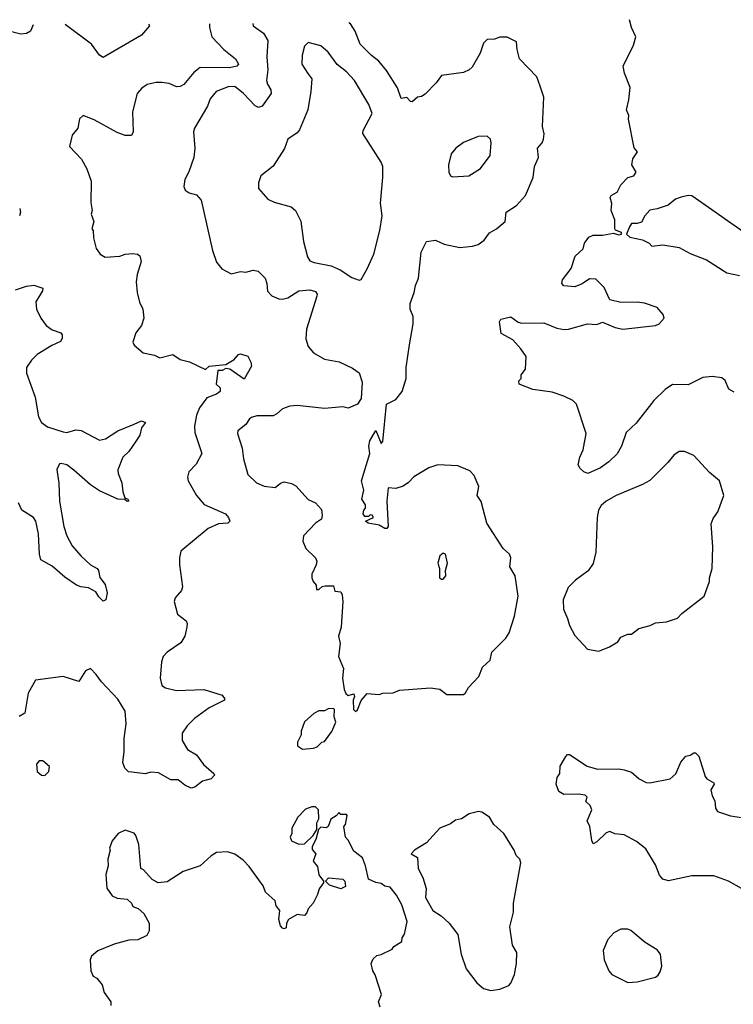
# Model space of a CAD drawing. Extents: x 2056909 to 2160450, y 827444 to 1016825.
# Tile 397 of 501: x 2078778 to 2082681, y 1010951 to 1016339. Entities that reach past the tile are written whole.
import ezdxf

# ---------------------------------------------------------------- set-up
doc = ezdxf.new("R2010")
doc.units = 0

msp = doc.modelspace()

# ---------------------------------------------------------------- linework, layer by layer
at = {"layer": '0CON10XD'}
for points in [[(2079816.8, 1016316.5), (2079815.7, 1016295), (2079828.1, 1016245), (2079894.8, 1016174.8), (2079957.8, 1016125), (2079974.2, 1016095), (2079965.4, 1016084.6), (2079925, 1016076), (2079765, 1016076.4), (2079730.2, 1016049.8), (2079676.1, 1015983.9), (2079655, 1015973.3), (2079635, 1015971.4), (2079595, 1015988.9), (2079555, 1015995.5), (2079525, 1015995.5), (2079475, 1015983.5), (2079446.1, 1015963.9), (2079420.6, 1015935), (2079394.3, 1015835), (2079398.6, 1015725), (2079388.8, 1015705), (2079355, 1015704.5), (2079311.5, 1015721.5), (2079185, 1015790.8), (2079125, 1015814), (2079104.4, 1015795.6), (2079095.5, 1015744.5), (2079065, 1015707.5), (2079050, 1015645), (2079116.7, 1015575), (2079145, 1015522.5), (2079168, 1015455), (2079167.7, 1015337.7), (2079173.8, 1015295), (2079168.8, 1015275), (2079183.3, 1015235), (2079172.5, 1015195), (2079180, 1015185), (2079181.2, 1015145), (2079196.1, 1015086.1), (2079218.8, 1015055), (2079245, 1015040), (2079325, 1015044.4), (2079355, 1015056.5), (2079395, 1015060), (2079422.5, 1015055), (2079435, 1015046.2), (2079442.9, 1015015), (2079420.5, 1014945), (2079415.5, 1014904.5), (2079420, 1014845), (2079432.7, 1014792.7), (2079452, 1014755), (2079456.2, 1014705), (2079443.8, 1014665), (2079413.8, 1014625), (2079396.7, 1014575), (2079405, 1014557.5), (2079452.5, 1014515), (2079515, 1014503.8), (2079545, 1014488.8), (2079615, 1014506.2), (2079655, 1014478.8), (2079706.4, 1014466.4), (2079795, 1014423.8), (2079815, 1014442.5), (2079905, 1014452.5), (2079950.6, 1014479.4), (2079975, 1014506.7), (2079985, 1014510), (2080025, 1014496.7), (2080042.5, 1014465), (2080045, 1014442.5), (2080005, 1014372.5), (2079927, 1014427), (2079905, 1014430), (2079885, 1014420), (2079861.7, 1014418.3), (2079852.5, 1014345), (2079874.4, 1014324.4), (2079874.4, 1014305), (2079855, 1014290), (2079800.8, 1014269.2), (2079761.4, 1014215), (2079744.3, 1014175), (2079734.3, 1014115), (2079735, 1014080), (2079774.2, 1013965), (2079743.1, 1013906.9), (2079704, 1013865), (2079696, 1013835), (2079700, 1013815), (2079744.6, 1013734.6), (2079786.4, 1013686.4), (2079902.9, 1013635), (2079920.8, 1013615), (2079928, 1013595), (2079916.9, 1013583.1), (2079865, 1013580.5), (2079809.4, 1013555), (2079659.7, 1013430.3), (2079651.4, 1013395), (2079651.9, 1013355), (2079668.6, 1013235), (2079662.5, 1013215), (2079628.8, 1013175), (2079623.3, 1013155), (2079642, 1013085), (2079688.7, 1013048.7), (2079694.3, 1013035), (2079692.2, 1013015), (2079681.1, 1012965), (2079660.2, 1012929.8), (2079585, 1012877.1), (2079563.1, 1012855), (2079553.3, 1012825), (2079545.8, 1012735.8), (2079555.8, 1012695.8), (2079575, 1012682.9), (2079635, 1012668.6), (2079785, 1012673.8), (2079885, 1012642.5), (2079897.5, 1012625), (2079897.5, 1012615), (2079815, 1012572.5), (2079734.1, 1012515.9), (2079694.4, 1012475), (2079667.1, 1012435), (2079666.9, 1012395), (2079695, 1012346.2), (2079745, 1012315.8), (2079782.6, 1012262.6), (2079840, 1012215), (2079844, 1012205), (2079825, 1012184.2), (2079777, 1012173), (2079735, 1012140), (2079715, 1012133.3), (2079680.6, 1012150.6), (2079645, 1012180), (2079605, 1012180), (2079537.3, 1012217.3), (2079495, 1012222), (2079465, 1012212.5), (2079390.5, 1012220.5), (2079373.8, 1012223.8), (2079352.7, 1012242.7), (2079342.5, 1012275), (2079350, 1012335), (2079348.6, 1012405), (2079360.9, 1012485), (2079355.4, 1012555), (2079315, 1012621.5), (2079225.9, 1012715.9), (2079196.2, 1012756.2), (2079165, 1012788), (2079138.8, 1012775), (2079102, 1012718), (2079015, 1012744.2), (2078865, 1012724), (2078825, 1012653.3), (2078806, 1012545), (2078775, 1012526.2)], [(2079482.8, 1016314.4), (2079487.1, 1016305), (2079445, 1016254.2), (2079235, 1016130.8), (2079215, 1016144), (2079170, 1016205), (2079026.6, 1016311.4)], [(2080053.5, 1016318.1), (2080054.2, 1016305), (2080111.2, 1016265), (2080136, 1016225), (2080130, 1016135), (2080134.6, 1016065), (2080128.5, 1016005), (2080133.3, 1015985), (2080152.2, 1015955), (2080152.5, 1015935), (2080105, 1015865.8), (2080085, 1015858.6), (2080065, 1015867.5), (2080001.3, 1015935), (2079955, 1015973.3), (2079918.8, 1015971.2), (2079852.7, 1015945), (2079818.9, 1015905), (2079804.4, 1015865), (2079734, 1015745), (2079728, 1015725), (2079735.6, 1015635.6), (2079730.5, 1015585), (2079703.6, 1015506.4), (2079682, 1015465), (2079676.4, 1015426.4), (2079682.5, 1015405), (2079705, 1015392), (2079745, 1015380.8), (2079770.9, 1015350.9), (2079832, 1015075), (2079855, 1015012.5), (2079883.3, 1014975), (2079935, 1014948.8), (2079985, 1014960.8), (2080015, 1014957.5), (2080055, 1014968), (2080082.7, 1014962.7), (2080120, 1014925), (2080130, 1014895), (2080132.7, 1014852.7), (2080157.7, 1014827.7), (2080195, 1014811.9), (2080215, 1014809.4), (2080245, 1014816.9), (2080305, 1014854.5), (2080365, 1014860), (2080395, 1014852), (2080405, 1014837.5), (2080404, 1014825), (2080346.5, 1014645), (2080343, 1014593), (2080355, 1014550), (2080385, 1014515.7), (2080445, 1014481.4), (2080525, 1014466.4), (2080598, 1014432), (2080635.5, 1014405.5), (2080650.8, 1014355), (2080646, 1014265), (2080625.7, 1014234.3), (2080575, 1014213.6), (2080545, 1014220), (2080445, 1014211.5), (2080295, 1014227.5), (2080255, 1014223.3), (2080215, 1014210), (2080185, 1014181.9), (2080165, 1014171.9), (2080075, 1014170.8), (2080045, 1014161.4), (2080034.3, 1014155), (2080015, 1014123.8), (2079970.7, 1014089.3), (2079968.8, 1014075), (2079995.6, 1013995), (2080001.5, 1013935), (2080025, 1013850), (2080073.7, 1013803.7), (2080115, 1013786), (2080175, 1013778.8), (2080205, 1013802), (2080225, 1013809.2), (2080265, 1013800.8), (2080287.9, 1013787.9), (2080355, 1013713.3), (2080395.8, 1013695.8), (2080428.3, 1013658.3), (2080432.5, 1013625), (2080428, 1013605), (2080395.6, 1013584.4), (2080330, 1013515), (2080326.7, 1013485), (2080343.3, 1013445), (2080396.2, 1013395), (2080403.3, 1013375), (2080400, 1013355), (2080376.7, 1013305), (2080376.7, 1013285), (2080383.9, 1013263.9), (2080400, 1013245), (2080401.7, 1013221.7), (2080415, 1013220), (2080433, 1013237), (2080448.3, 1013241.7), (2080495, 1013240), (2080501.7, 1013211.7), (2080535, 1013207.5), (2080541.7, 1013191.7), (2080546.2, 1013155), (2080536.7, 1013015), (2080521.2, 1012965), (2080530, 1012925), (2080521.2, 1012855), (2080549.3, 1012789.3), (2080543.3, 1012735), (2080553, 1012673), (2080561.7, 1012651.7), (2080575, 1012640), (2080605, 1012650), (2080610, 1012635), (2080602.5, 1012615), (2080603.3, 1012565), (2080615, 1012552.5), (2080625, 1012562.5), (2080645.9, 1012614.1), (2080678.3, 1012651.7), (2080743.6, 1012646.4), (2080765, 1012653.3), (2080820, 1012655), (2080855, 1012670), (2081025, 1012683.3), (2081075.9, 1012675.9), (2081115, 1012646.7), (2081205, 1012646.7), (2081216.7, 1012655), (2081232.5, 1012685), (2081290, 1012745), (2081308.8, 1012795), (2081351.2, 1012835), (2081361.2, 1012878.8), (2081437.5, 1012955), (2081455.9, 1012984.1), (2081483.8, 1013075), (2081503.8, 1013185), (2081488, 1013295), (2081458, 1013345), (2081464.3, 1013395), (2081456.9, 1013415), (2081422.5, 1013445), (2081333.8, 1013583.8), (2081302.3, 1013702.3), (2081280, 1013735), (2081290, 1013785), (2081263.8, 1013845), (2081239.7, 1013869.7), (2081175, 1013898), (2081065, 1013903.1), (2081015, 1013887.1), (2080933.2, 1013836.8), (2080905, 1013806.7), (2080875, 1013786.7), (2080836.1, 1013773.9), (2080793.8, 1013776.2), (2080786.7, 1013705), (2080793.8, 1013566.2), (2080785.9, 1013554.1), (2080775, 1013553.8), (2080745, 1013572.5), (2080683.6, 1013583.6), (2080670, 1013595), (2080712.5, 1013615), (2080705, 1013627.5), (2080695, 1013630), (2080685, 1013620), (2080665, 1013620), (2080657.5, 1013635), (2080660, 1013655), (2080670, 1013665), (2080670, 1013685), (2080650, 1013715), (2080660, 1013765), (2080646.7, 1013815), (2080692.5, 1013965), (2080687.5, 1014005), (2080693.3, 1014035), (2080725, 1014090), (2080755, 1014020), (2080765, 1014030), (2080784, 1014235), (2080835, 1014260), (2080870, 1014305), (2080891.2, 1014375), (2080892, 1014435), (2080910.3, 1014559.7), (2080930.8, 1014675), (2080930.8, 1014715), (2080914.4, 1014755), (2080914.4, 1014785), (2080936, 1014845), (2080942, 1014885), (2080960, 1014925), (2080973.2, 1015066.8), (2081002.5, 1015125), (2081053, 1015133), (2081099.5, 1015109.5), (2081185, 1015092.5), (2081255, 1015098.8), (2081285, 1015108), (2081317.6, 1015132.4), (2081348.3, 1015171.7), (2081386.7, 1015195), (2081433.3, 1015235), (2081438, 1015285), (2081495, 1015322), (2081545, 1015376.7), (2081585.8, 1015475), (2081594.3, 1015535), (2081615.6, 1015584.4), (2081610, 1015635), (2081635.8, 1015664.2), (2081643.8, 1015685), (2081646.1, 1015713.9), (2081637.5, 1015755), (2081644.3, 1015914.3), (2081624.5, 1015974.5), (2081605.6, 1016025.6), (2081512.5, 1016125), (2081498, 1016175), (2081495, 1016217.5), (2081445, 1016243.3), (2081405, 1016242.5), (2081375, 1016232.5), (2081335, 1016230), (2081315, 1016210), (2081296.7, 1016155), (2081252.1, 1016077.9), (2081236.6, 1016063.4), (2081205, 1016050), (2081085, 1016034), (2081056.2, 1015993.8), (2080995, 1015931.2), (2080975, 1015918), (2080954.5, 1015915.5), (2080925, 1015890), (2080915, 1015891.2), (2080895, 1015913.3), (2080865, 1015906.7), (2080844.5, 1015965), (2080785, 1016061.1), (2080741.7, 1016111.7), (2080701.9, 1016141.9), (2080640, 1016205), (2080612.3, 1016275), (2080586.7, 1016315), (2080577.4, 1016321.5)], [(2082255.6, 1014664.4), (2082276.2, 1014675), (2082302.5, 1014705), (2082297.5, 1014725), (2082264.3, 1014764.3), (2082195, 1014788), (2082155, 1014793.8), (2082065, 1014791.2), (2082006.1, 1014806.1), (2081974.1, 1014874.1), (2081929.5, 1014919.5), (2081895, 1014921.2), (2081855, 1014893.8), (2081815, 1014877.5), (2081755, 1014882.5), (2081742.5, 1014895), (2081747.5, 1014915), (2081793.6, 1014976.4), (2081816.7, 1015045), (2081860, 1015085), (2081867.5, 1015115), (2081890.7, 1015149.3), (2081915, 1015160), (2081965, 1015160), (2082025, 1015170), (2082055, 1015161.2), (2082070, 1015165), (2082070, 1015175), (2082037.5, 1015187.5), (2082032.5, 1015195), (2082033, 1015243), (2082012.5, 1015295), (2082017, 1015333), (2082007.5, 1015365), (2082013.9, 1015376.1), (2082045.9, 1015394.1), (2082066.7, 1015435), (2082104.3, 1015475.7), (2082137.5, 1015485), (2082150, 1015505), (2082126.7, 1015545), (2082132.3, 1015577.7), (2082156.7, 1015615), (2082138.3, 1015638.3), (2082107.5, 1015795), (2082110, 1015815), (2082097.5, 1015845), (2082109.3, 1015899.3), (2082117.7, 1015967.7), (2082086.1, 1016046.1), (2082078.8, 1016085), (2082135, 1016200), (2082147.5, 1016245), (2082123.8, 1016295), (2082113.7, 1016338.5)], [(2078851.2, 1016310.2), (2078836.7, 1016275), (2078815, 1016262.5), (2078785, 1016258.6), (2078705, 1016280)], [(2080635, 1014913.8), (2080645, 1014916.7), (2080679.2, 1014975), (2080714.5, 1015055.5), (2080746.9, 1015185), (2080760, 1015265), (2080750.8, 1015335), (2080764.7, 1015475), (2080763.9, 1015535), (2080755, 1015559.2), (2080654.4, 1015715), (2080657, 1015733), (2080706.2, 1015825), (2080687.5, 1015875), (2080609.2, 1016005), (2080565, 1016052.5), (2080513.7, 1016093.7), (2080465, 1016160), (2080425, 1016196), (2080355, 1016214), (2080335, 1016193.3), (2080322.5, 1016145), (2080320.6, 1016095), (2080354.3, 1016044.3), (2080376.2, 1016015), (2080371.1, 1015945), (2080353.1, 1015845), (2080308.1, 1015735), (2080295, 1015719.4), (2080244.3, 1015685), (2080226.1, 1015633.9), (2080165, 1015536.2), (2080096.7, 1015485), (2080083.8, 1015445), (2080083.8, 1015415), (2080135.9, 1015355.9), (2080169.5, 1015339.5), (2080263.7, 1015313.7), (2080286.9, 1015295), (2080316.1, 1015236.1), (2080330, 1015125), (2080351.7, 1015041.7), (2080365, 1015020), (2080389.4, 1015009.4), (2080482.2, 1014992.2), (2080530.5, 1014970.5), (2080595, 1014928.8), (2080635, 1014913.8)], [(2081145, 1015478), (2081235, 1015484.4), (2081298, 1015525), (2081351.2, 1015595), (2081357.5, 1015665), (2081352.5, 1015685), (2081335, 1015701.2), (2081285, 1015698.6), (2081205, 1015665.7), (2081164.2, 1015635), (2081138.6, 1015605), (2081123.9, 1015543.9), (2081126, 1015505), (2081133.8, 1015485), (2081145, 1015478)], [(2082795, 1015136.7), (2082455, 1015374.2), (2082435, 1015376.9), (2082395, 1015368.1), (2082365, 1015355.7), (2082325, 1015323.8), (2082265, 1015303.3), (2082225, 1015296.7), (2082197.5, 1015265), (2082179.3, 1015230.7), (2082155, 1015222.5), (2082125, 1015222.5), (2082112.5, 1015205), (2082097.5, 1015165), (2082115, 1015148.8), (2082183.6, 1015133.6), (2082220, 1015115), (2082235, 1015100), (2082295, 1015106.2), (2082385, 1015092.9), (2082445, 1015059.2), (2082535, 1015024.3), (2082645, 1014953.8), (2082715, 1014938.2)], [(2078778, 1015305), (2078782.5, 1015285), (2078776.9, 1015265)], [(2078755, 1014860.8), (2078815, 1014881.4), (2078856.1, 1014886.1), (2078905, 1014870), (2078903.3, 1014855), (2078866.9, 1014795), (2078870.5, 1014755), (2078893.5, 1014705), (2078922.2, 1014665), (2078955, 1014641.5), (2079003.3, 1014625), (2079010.8, 1014615), (2079010, 1014595), (2079001.7, 1014578.3), (2078953.4, 1014556.6), (2078874, 1014506), (2078842.9, 1014475), (2078816, 1014435), (2078815.8, 1014405), (2078863.5, 1014273.5), (2078880.3, 1014165), (2078896.9, 1014135), (2078930.7, 1014110.7), (2079015, 1014082.7), (2079035, 1014080.4), (2079085, 1014094.5), (2079115, 1014090), (2079215, 1014037.7), (2079247.5, 1014045), (2079315, 1014089.4), (2079404.4, 1014125.6), (2079445, 1014142.9), (2079466.2, 1014135), (2079444.2, 1014105), (2079434.2, 1014065), (2079415.6, 1014035), (2079374.2, 1013975), (2079342, 1013945), (2079314.3, 1013875), (2079316, 1013855), (2079336.2, 1013805), (2079342, 1013755), (2079353, 1013723), (2079370, 1013715), (2079375, 1013703.8), (2079365, 1013702), (2079353.3, 1013713.3), (2079315, 1013715.8), (2079215, 1013761.2), (2079165, 1013792.9), (2079075, 1013874.5), (2079035, 1013902.5), (2079005, 1013911.1), (2078995, 1013908.2), (2078981.8, 1013878.2), (2078992.3, 1013802.3), (2078996.3, 1013705), (2079020, 1013565), (2079035.9, 1013515), (2079065, 1013459.2), (2079112.5, 1013405), (2079165, 1013355.8), (2079201.2, 1013335), (2079208.8, 1013325), (2079216.1, 1013286.1), (2079245, 1013247.5), (2079256.8, 1013203.2), (2079248.8, 1013165), (2079235, 1013156.7), (2079210.5, 1013180.5), (2079195, 1013208), (2079155, 1013230), (2079112.5, 1013235), (2079088.8, 1013245), (2079025, 1013288.1), (2078955, 1013347.8), (2078893.1, 1013383.1), (2078885.5, 1013415), (2078880.6, 1013525), (2078866.9, 1013595), (2078852.9, 1013615), (2078789.5, 1013655), (2078771.6, 1013695)], [(2082685, 1014300), (2082657.2, 1014317.2), (2082635.7, 1014365), (2082618.9, 1014378.9), (2082565, 1014386.2), (2082515, 1014381.5), (2082435, 1014340.6), (2082347.9, 1014342.1), (2082309.2, 1014315), (2082246.9, 1014255), (2082149.4, 1014130.6), (2082095, 1014080), (2082068.8, 1014005), (2082045, 1013964), (2082000.2, 1013919.8), (2081955, 1013885.8), (2081885, 1013856.2), (2081864.2, 1013864.2), (2081843.6, 1013883.6), (2081833.3, 1013903.3), (2081842, 1013945), (2081859.2, 1013985), (2081875.7, 1014075), (2081823.8, 1014235), (2081803.3, 1014255), (2081755, 1014279.2), (2081689.7, 1014299.7), (2081585, 1014314.5), (2081510, 1014345), (2081508.3, 1014361.7), (2081520, 1014375), (2081520, 1014395), (2081544, 1014426), (2081548.1, 1014495), (2081518.5, 1014538.5), (2081475, 1014586.2), (2081411.2, 1014621.2), (2081402.5, 1014685), (2081410, 1014700), (2081465, 1014712), (2081504.1, 1014684.1), (2081525, 1014678.8), (2081645, 1014680), (2081715, 1014651.2), (2081755.9, 1014644.1), (2081780, 1014645), (2081883.6, 1014673.6), (2081935, 1014671.2), (2081965, 1014683.3), (2082034.2, 1014654.2), (2082076.1, 1014646.1), (2082255.6, 1014664.4)], [(2081945, 1012883.3), (2082003.6, 1012906.4), (2082050, 1012935), (2082065, 1012960), (2082103.9, 1012976.1), (2082125, 1012976.7), (2082165, 1013008), (2082225.7, 1013024.3), (2082255, 1013038.8), (2082315, 1013044.2), (2082375, 1013063.3), (2082399.7, 1013090.3), (2082521.4, 1013185), (2082551.4, 1013265), (2082550.8, 1013285), (2082564.6, 1013335.4), (2082570, 1013455), (2082559.7, 1013580.3), (2082570.5, 1013609.5), (2082596.2, 1013645), (2082630, 1013735), (2082606.2, 1013815), (2082550.3, 1013860.3), (2082465, 1013953.8), (2082415, 1013976.2), (2082385, 1013976.2), (2082355, 1013956.2), (2082323.8, 1013915), (2082225, 1013817.5), (2082185, 1013795.6), (2082040.8, 1013735), (2081985, 1013704.5), (2081958.7, 1013681.3), (2081944.5, 1013655), (2081936.4, 1013615), (2081930, 1013425), (2081915, 1013362.5), (2081887.8, 1013322.2), (2081818.8, 1013271.2), (2081778.3, 1013231.7), (2081750, 1013165), (2081752.7, 1013112.7), (2081775, 1013062.5), (2081784.4, 1013024.4), (2081815, 1012970), (2081884.2, 1012894.2), (2081945, 1012883.3)], [(2081085, 1013276.7), (2081095, 1013277.5), (2081108, 1013295), (2081106.2, 1013325), (2081118.6, 1013365), (2081106.2, 1013415), (2081095, 1013420), (2081076.7, 1013405), (2081064.2, 1013365), (2081073.3, 1013335), (2081073.3, 1013285), (2081085, 1013276.7)], [(2080325, 1012347.5), (2080385, 1012352.5), (2080405, 1012360), (2080430, 1012385), (2080445, 1012390), (2080486.1, 1012443.9), (2080506.7, 1012495), (2080497.5, 1012525), (2080500, 1012565), (2080495, 1012570), (2080465, 1012567.5), (2080445, 1012557.5), (2080415, 1012557.5), (2080387, 1012543), (2080335, 1012497.5), (2080317.5, 1012445), (2080317.5, 1012425), (2080297.5, 1012385), (2080297.5, 1012365), (2080325, 1012347.5)], [(2082725, 1011585.6), (2082654.7, 1011624.7), (2082575, 1011653.8), (2082455, 1011654.4), (2082326.1, 1011626.1), (2082295, 1011636.2), (2082278.1, 1011658.1), (2082256, 1011715), (2082202.7, 1011802.7), (2082152.1, 1011842.1), (2082085, 1011878.8), (2082033.6, 1011883.6), (2082005, 1011897.5), (2081985, 1011890), (2081935, 1011840), (2081915, 1011830), (2081907, 1011847), (2081896.7, 1011925), (2081882.5, 1011955), (2081906.7, 1012015), (2081898.3, 1012038.3), (2081875, 1012060), (2081882.5, 1012085), (2081870, 1012095), (2081835, 1012100.6), (2081755, 1012100), (2081726.7, 1012115), (2081712.5, 1012155), (2081718.3, 1012191.7), (2081732.5, 1012215), (2081733.3, 1012255), (2081765, 1012307.5), (2081775, 1012317.5), (2081785, 1012317.5), (2081882.5, 1012255), (2081938.3, 1012238.3), (2082055, 1012238.8), (2082085, 1012233.3), (2082125, 1012222), (2082165.6, 1012185.6), (2082205, 1012165.7), (2082225, 1012162.9), (2082335.6, 1012184.4), (2082367.3, 1012212.7), (2082393.9, 1012276.1), (2082421.7, 1012308.3), (2082445.9, 1012314.1), (2082465, 1012327.5), (2082475, 1012327.5), (2082491.7, 1012308.3), (2082527.3, 1012197.3), (2082536.7, 1012185), (2082573.9, 1012163.9), (2082575.8, 1012155), (2082557.5, 1012125), (2082565, 1012092.5), (2082580, 1012065), (2082583.3, 1012025), (2082595, 1012006.7), (2082665, 1011982.5), (2082773.8, 1011966.2)], [(2078915, 1012203.3), (2078936.7, 1012225), (2078941.7, 1012251.7), (2078905, 1012283.3), (2078885, 1012283.8), (2078870.8, 1012265), (2078874.3, 1012225), (2078897.5, 1012205), (2078915, 1012203.3)], [(2080305, 1011827.1), (2080335, 1011830), (2080382.5, 1011875), (2080402.5, 1011907.5), (2080403.8, 1011945), (2080413.6, 1011966.4), (2080412.5, 1012015), (2080395, 1012032.5), (2080375, 1012032.5), (2080340.7, 1012019.3), (2080300, 1011975), (2080266.7, 1011915), (2080266.7, 1011885), (2080256.7, 1011865), (2080263.8, 1011845), (2080305, 1011827.1)], [(2081355, 1011026), (2081405, 1011033.8), (2081452.5, 1011055), (2081465, 1011067.5), (2081483.8, 1011115), (2081495.8, 1011174.2), (2081497.5, 1011235), (2081474.2, 1011275), (2081458.6, 1011375), (2081478.1, 1011455), (2081478.1, 1011505), (2081518.1, 1011725), (2081512.9, 1011745), (2081494.2, 1011765), (2081482.9, 1011795), (2081425.8, 1011885), (2081372, 1011935), (2081348, 1011975), (2081305, 1012002.9), (2081286.8, 1012006.8), (2081236.4, 1011993.6), (2081195, 1011966.9), (2081161.5, 1011958.5), (2081135, 1011939.2), (2081076.7, 1011915), (2081003.8, 1011835), (2080936.7, 1011795), (2080920, 1011775), (2080953.6, 1011753.6), (2080957.5, 1011695), (2080983.3, 1011645), (2081001.2, 1011585), (2080997.5, 1011535), (2081037.5, 1011465), (2081082.5, 1011435), (2081126.7, 1011395), (2081173.6, 1011333.6), (2081192.5, 1011225), (2081220, 1011145), (2081278.9, 1011068.9), (2081315, 1011037.5), (2081355, 1011026)], [(2080750, 1010935), (2080740, 1010965), (2080757.5, 1011005), (2080722.3, 1011112.3), (2080708.8, 1011135), (2080700, 1011175), (2080710.8, 1011199.2), (2080731.7, 1011218.3), (2080755.9, 1011224.1), (2080815, 1011253.3), (2080825, 1011266.7), (2080867.5, 1011295), (2080870, 1011315), (2080883.3, 1011335), (2080896.7, 1011405), (2080867.5, 1011495), (2080838.3, 1011548.3), (2080805, 1011592.5), (2080775, 1011597.5), (2080755, 1011612.5), (2080725, 1011617.5), (2080686.2, 1011636.2), (2080669.3, 1011709.3), (2080652.5, 1011752.5), (2080605, 1011790), (2080575, 1011850), (2080560, 1011865), (2080550, 1011925), (2080560, 1011935), (2080570, 1011985), (2080565, 1011990), (2080535, 1011990), (2080525, 1012000), (2080508.3, 1011981.7), (2080480, 1011965), (2080465, 1011923.3), (2080455, 1011917.5), (2080425, 1011920), (2080411.7, 1011908.3), (2080397, 1011853), (2080377.5, 1011815), (2080378.3, 1011798.3), (2080397.5, 1011775), (2080383.3, 1011735), (2080406.2, 1011705), (2080415, 1011660), (2080440, 1011625), (2080440, 1011615), (2080416.4, 1011583.6), (2080407.7, 1011552.3), (2080382.5, 1011505), (2080356.4, 1011473.6), (2080348.3, 1011451.7), (2080335, 1011437.5), (2080295, 1011442.5), (2080247.5, 1011415), (2080236.7, 1011395), (2080235, 1011370), (2080225, 1011363.3), (2080215, 1011367.5), (2080205, 1011380), (2080196.2, 1011415), (2080201.2, 1011465), (2080180.8, 1011490.8), (2080175, 1011517.5), (2080123.3, 1011565), (2080108.8, 1011598.8), (2080033.1, 1011705), (2080000.6, 1011740.6), (2079955, 1011772.9), (2079915, 1011785.5), (2079855, 1011782.5), (2079825, 1011764.2), (2079765, 1011708.6), (2079672, 1011678), (2079585, 1011622), (2079535, 1011616.2), (2079503.3, 1011635), (2079455, 1011687.5), (2079440, 1011695), (2079430, 1011825), (2079413.8, 1011875), (2079405, 1011887.5), (2079355, 1011904.3), (2079316.7, 1011885), (2079284, 1011845), (2079270, 1011805), (2079272.5, 1011795), (2079260, 1011745), (2079261.7, 1011708.3), (2079249.3, 1011660.7), (2079255, 1011587.5), (2079284.3, 1011544.3), (2079311.7, 1011531.7), (2079366.1, 1011526.1), (2079390, 1011505), (2079397, 1011487), (2079425.8, 1011475.8), (2079457.7, 1011447.7), (2079486.7, 1011395), (2079486.4, 1011353.6), (2079473, 1011327), (2079425, 1011303.3), (2079375, 1011301.4), (2079295, 1011280), (2079205, 1011243.3), (2079170, 1011215), (2079163.3, 1011195), (2079167.5, 1011135), (2079180, 1011105), (2079200, 1011095), (2079228.3, 1011058.3), (2079240, 1011015), (2079276.2, 1010965), (2079276.2, 1010945)], [(2080535, 1011582.5), (2080473, 1011603), (2080450, 1011625), (2080467, 1011643), (2080545, 1011636.7), (2080556.7, 1011625), (2080560, 1011595), (2080535, 1011582.5)], [(2082105, 1011070), (2082155, 1011074), (2082255, 1011100), (2082269.5, 1011110.5), (2082281.7, 1011128.3), (2082289.5, 1011160.5), (2082282, 1011225), (2082265, 1011248.8), (2082199.5, 1011289.5), (2082120, 1011355), (2082105, 1011362), (2082065, 1011362.5), (2082027.6, 1011342.4), (2081994, 1011305), (2081969.2, 1011245), (2081974.3, 1011194.3), (2082000, 1011135), (2082016.7, 1011115), (2082105, 1011070)]]:
    msp.add_lwpolyline(points, dxfattribs=at)

doc.saveas('drawing.dxf')
